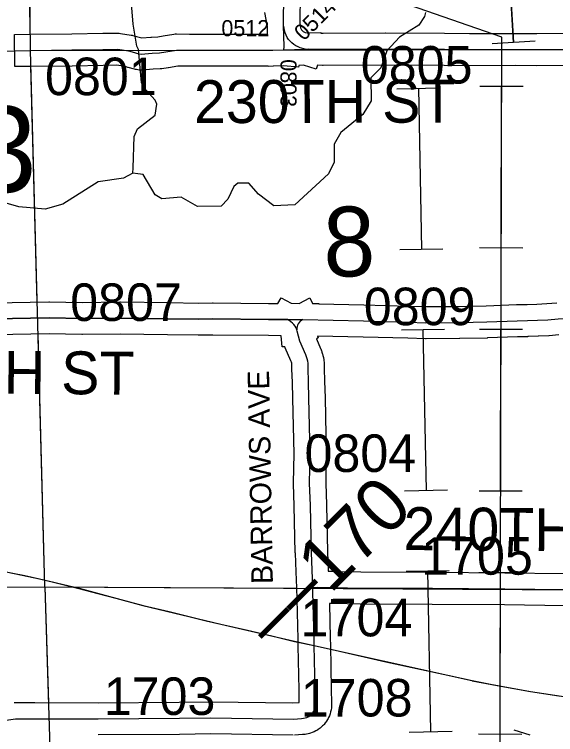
# Model space of a CAD drawing. Extents: x 23.6 to 68.7, y -63 to -29.
# Drawn here: x 33.661 to 34.67, y -47.991 to -46.648 of the extents above; entities that cross this region are included whole.
import ezdxf

# ---------------------------------------------------------------- set-up
doc = ezdxf.new("R2010")
doc.units = 0
for name, color, linetype in [('tdCoHydroRiver', 7, 'Continuous'), ('tdCoPipe', 7, 'Continuous'), ('tdCoPipe1', 7, 'Continuous'), ('tdCoPipe2', 7, 'Continuous'), ('tdCoPriCL', 7, 'Continuous'), ('tdCoPrimary', 7, 'Continuous'), ('tdCoPriNonDiv', 7, 'Continuous'), ('tdCoPriNonDivCL', 7, 'Continuous'), ('tdCoSecRdNmbr', 7, 'Continuous'), ('tdCoSecRdTxt', 7, 'Continuous'), ('tdCoSecRteBand', 7, 'Continuous'), ('tdCoSecRteCL', 7, 'Continuous'), ('tdCoSectLine', 7, 'Continuous'), ('tdCoSectLinePart', 7, 'Continuous'), ('tdCoSectNmbr', 7, 'Continuous'), ('tdCoShieldCoRte', 7, 'Continuous'), ('tdCoSurfEarth', 7, 'Continuous'), ('tdCoSurfGravel', 7, 'Continuous'), ('tdStHwyPriRefPost1', 7, 'Continuous'), ('tdStHwyPriRefPost5', 7, 'Continuous')]:
    doc.layers.add(name, color=color, linetype=linetype)

msp = doc.modelspace()

# ---------------------------------------------------------------- linework, layer by layer
at = {"layer": 'tdCoHydroRiver'}
for points in [[(33.8818, -46.9436), (33.8822, -46.934), (33.8844, -46.8757), (33.8906, -46.8614), (33.9235, -46.8359), (33.9265, -46.8153), (33.9233, -46.8075), (33.9058, -46.7887), (33.8978, -46.7745), (33.8926, -46.713), (33.8894, -46.7067), (33.8827, -46.6657), (33.8793, -46.6279)], [(34.4272, -46.6439), (34.4257, -46.6518), (34.4148, -46.6677), (34.3787, -46.6901), (34.3552, -46.7156), (34.3444, -46.7472), (34.3256, -46.7663), (34.326, -46.8089), (34.3104, -46.8343), (34.2696, -46.8678), (34.2571, -46.89), (34.2574, -46.9231), (34.2465, -46.9453), (34.1839, -47.0026), (34.1444, -47.0045), (34.1158, -46.9827), (34.0983, -46.9623), (34.0778, -46.9625), (34.0699, -46.9688), (34.0591, -46.9926), (34.0466, -47.0053), (34.0024, -47.0057), (33.9722, -46.9886), (33.9359, -46.992), (33.9233, -46.9842), (33.9009, -46.9465), (33.8914, -46.945), (33.8818, -46.9436)], [(33.8818, -46.9436), (33.8724, -46.9488), (33.8645, -46.9532), (33.8172, -46.9599), (33.7512, -47.0014), (33.7182, -47.0112), (33.6692, -47.0068), (33.617, -46.9915)], [(34.6226, -47.9921), (34.5925, -47.9828)]]:
    msp.add_lwpolyline(points, dxfattribs=at)
at = {"layer": 'tdCoPipe'}
msp.add_lwpolyline([(34.7584, -48.7), (34.766, -48.4061), (34.5655, -48.4028), (34.5695, -46.6902), (33.8058, -46.4248), (33.4889, -46.0166), (33.2553, -45.5448), (33.3021, -45.3309), (32.5425, -44.2786)], dxfattribs=at)
at = {"layer": 'tdCoPipe1'}
for p, q in [((34.632, -46.6976), (34.5516, -46.7024)), ((34.6096, -46.7821), (34.5289, -46.7819)), ((34.6089, -47.0834), (34.5284, -47.0832)), ((34.6085, -47.2356), (34.5279, -47.2354)), ((34.6078, -47.5369), (34.5273, -47.5367)), ((34.6075, -47.6891), (34.5268, -47.6889)), ((34.6068, -47.9904), (34.5263, -47.9902))]:
    msp.add_line(p, q, dxfattribs=at)
for points in [[(32.9887, -44.8863), (34.012, -45.6171), (34.5351, -45.7449), (34.5917, -46.7)], [(34.5917, -46.7), (34.5739, -46.3992)], [(34.5686, -47.0833), (34.5693, -46.782)], [(34.5675, -47.5368), (34.5682, -47.2355)], [(34.5664, -47.9903), (34.5672, -47.689)]]:
    msp.add_lwpolyline(points, dxfattribs=at)
at = {"layer": 'tdCoPipe2'}
for p, q in [((34.3741, -46.7863), (34.4543, -46.7848)), ((34.3798, -47.0862), (34.4599, -47.0847)), ((34.3826, -47.2362), (34.4628, -47.2347)), ((34.3883, -47.5362), (34.4684, -47.5347)), ((34.3911, -47.6861), (34.4713, -47.6846)), ((34.3968, -47.9861), (34.4769, -47.9846))]:
    msp.add_line(p, q, dxfattribs=at)
for points in [[(34.4142, -46.7855), (34.4199, -47.0855)], [(34.4227, -47.2355), (34.4284, -47.5354)], [(34.4312, -47.6854), (34.4368, -47.9853)]]:
    msp.add_lwpolyline(points, dxfattribs=at)
at = {"layer": 'tdCoPriCL'}
msp.add_lwpolyline([(33.6545, -47.689), (33.6801, -47.6944), (33.7075, -47.7001), (33.7339, -47.7065), (33.7815, -47.7181), (33.8165, -47.7277), (33.8498, -47.7366), (33.9006, -47.7499), (33.9494, -47.7612), (33.9889, -47.7711), (34.0182, -47.7785), (34.0456, -47.7851), (34.0952, -47.7962), (34.1408, -47.8068), (34.183, -47.817), (34.2197, -47.8248), (34.2589, -47.8332), (34.3536, -47.8549), (34.4688, -47.8798), (34.5139, -47.8899), (34.5147, -47.8904), (34.5608, -47.8996), (34.6232, -47.9107), (34.6762, -47.9186)], dxfattribs=at)
at = {"layer": 'tdCoPrimary'}
msp.add_lwpolyline([(33.6549, -47.689), (33.6805, -47.6944), (33.7079, -47.7001), (33.7343, -47.7065), (33.7814, -47.7183), (33.8169, -47.7277), (33.8502, -47.7366), (33.901, -47.7499), (33.9498, -47.7612), (33.9893, -47.7711), (34.0186, -47.7785), (34.046, -47.7851), (34.0956, -47.7962), (34.1412, -47.8068), (34.1833, -47.817), (34.2201, -47.8248), (34.2593, -47.8332), (34.354, -47.8549), (34.4692, -47.8798), (34.5143, -47.8899), (34.5611, -47.8996), (34.6235, -47.9107), (34.6766, -47.9186)], dxfattribs=at)
msp.add_lwpolyline([(33.6549, -47.689), (33.6805, -47.6944), (33.7079, -47.7001), (33.7343, -47.7065), (33.7814, -47.7183), (33.8169, -47.7277), (33.8502, -47.7366), (33.901, -47.7499), (33.9498, -47.7612), (33.9893, -47.7711), (34.0186, -47.7785), (34.046, -47.7851), (34.0956, -47.7962), (34.1412, -47.8068), (34.1833, -47.817), (34.2201, -47.8248), (34.2593, -47.8332), (34.354, -47.8549), (34.4692, -47.8798), (34.5143, -47.8899), (34.5611, -47.8996), (34.6235, -47.9107), (34.6766, -47.9186)], dxfattribs=at)
msp.add_lwpolyline([(33.6549, -47.689), (33.6805, -47.6944), (33.7079, -47.7001), (33.7343, -47.7065), (33.7814, -47.7183), (33.8169, -47.7277), (33.8502, -47.7366), (33.901, -47.7499), (33.9498, -47.7612), (33.9893, -47.7711), (34.0186, -47.7785), (34.046, -47.7851), (34.0956, -47.7962), (34.1412, -47.8068), (34.1833, -47.817), (34.2201, -47.8248), (34.2593, -47.8332), (34.354, -47.8549), (34.4692, -47.8798), (34.5143, -47.8899), (34.5611, -47.8996), (34.6235, -47.9107), (34.6766, -47.9186)], dxfattribs=at)
at = {"layer": 'tdCoPriNonDiv'}
msp.add_lwpolyline([(32.6295, -47.5396), (32.7056, -47.5285), (32.7944, -47.5257), (32.8718, -47.5274), (32.946, -47.5333), (33.0129, -47.5374), (33.0483, -47.5433), (33.1172, -47.5644), (33.1736, -47.5795), (33.2217, -47.5883), (33.2703, -47.6007), (33.3719, -47.6187), (33.4249, -47.631), (33.5534, -47.668), (33.7075, -47.7001), (33.7815, -47.718), (33.9006, -47.7499), (34.0456, -47.7851), (34.183, -47.8169), (34.514, -47.8899), (34.5147, -47.8904), (34.6232, -47.9107), (34.7056, -47.9227)], dxfattribs=at)
at = {"layer": 'tdCoPriNonDivCL'}
msp.add_lwpolyline([(33.6545, -47.689), (33.6801, -47.6944), (33.7075, -47.7001), (33.7339, -47.7065), (33.781, -47.7183), (33.8165, -47.7277), (33.8498, -47.7366), (33.9006, -47.7499), (33.9494, -47.7612), (33.9889, -47.7711), (34.0182, -47.7785), (34.0456, -47.7851), (34.0952, -47.7962), (34.1408, -47.8068), (34.183, -47.817), (34.2197, -47.8248), (34.2589, -47.8332), (34.3536, -47.8549), (34.4688, -47.8798), (34.5139, -47.8899), (34.5608, -47.8996), (34.6232, -47.9107), (34.6762, -47.9186)], dxfattribs=at)
msp.add_lwpolyline([(33.6545, -47.689), (33.6801, -47.6944), (33.7075, -47.7001), (33.7339, -47.7065), (33.781, -47.7183), (33.8165, -47.7277), (33.8498, -47.7366), (33.9006, -47.7499), (33.9494, -47.7612), (33.9889, -47.7711), (34.0182, -47.7785), (34.0456, -47.7851), (34.0952, -47.7962), (34.1408, -47.8068), (34.183, -47.817), (34.2197, -47.8248), (34.2589, -47.8332), (34.3536, -47.8549), (34.4688, -47.8798), (34.5139, -47.8899), (34.5608, -47.8996), (34.6232, -47.9107), (34.6762, -47.9186)], dxfattribs=at)
at = {"layer": 'tdCoSecRteBand'}
for points in [[(34.1936, -46.6084), (34.193, -46.665), (34.1935, -46.6676), (34.1936, -46.6681), (34.1937, -46.6686), (34.1942, -46.6715), (34.1945, -46.6728), (34.195, -46.6741), (34.1957, -46.6753), (34.1964, -46.6765), (34.1973, -46.6775), (34.1983, -46.6785), (34.1994, -46.6794), (34.2005, -46.6801), (34.2018, -46.6807), (34.2034, -46.6813), (34.2067, -46.6823), (34.2087, -46.6822), (34.2098, -46.6821), (34.2109, -46.6822), (34.2116, -46.6822), (34.2322, -46.6815), (34.2322, -46.6827), (34.2366, -46.6828), (34.3525, -46.6823), (34.3527, -46.6823), (34.3528, -46.6823), (34.4628, -46.6828), (34.4629, -46.6828), (34.4631, -46.6828), (34.5093, -46.6835)], [(34.7261, -46.7428), (34.6353, -46.7435), (34.6351, -46.7435), (34.6349, -46.7435), (34.5946, -46.7431), (34.5093, -46.7435), (34.509, -46.7435), (34.5087, -46.7435), (34.4624, -46.7428), (34.3526, -46.7423), (34.2364, -46.7428), (34.2359, -46.7428), (34.2355, -46.7428), (34.2258, -46.7426), (34.2238, -46.7496), (34.1997, -46.7427), (34.1911, -46.7431), (34.1908, -46.7461), (34.1626, -46.7439), (34.1441, -46.7445), (34.1436, -46.7445), (34.1436, -46.7445), (34.1344, -46.7448), (34.1344, -46.7445), (34.031, -46.7445), (33.9871, -46.7445), (33.987, -46.7445), (33.9869, -46.7445), (33.9654, -46.7444), (33.9483, -46.7472), (33.948, -46.7473), (33.9478, -46.7473), (33.9358, -46.7491), (33.9343, -46.7493), (33.9328, -46.7494), (33.92, -46.75), (33.8999, -46.7516), (33.8966, -46.7519), (33.8934, -46.7515), (33.8886, -46.7508), (33.8867, -46.7505), (33.8848, -46.75), (33.8728, -46.7467), (33.8726, -46.7467), (33.8725, -46.7466), (33.8673, -46.7452), (33.8517, -46.7427), (33.8265, -46.743), (33.7688, -46.744), (33.7687, -46.744), (33.7686, -46.744), (33.6916, -46.7448), (33.6616, -46.7452), (33.661, -46.6852), (33.691, -46.6848), (33.7678, -46.684), (33.8256, -46.683), (33.8257, -46.683), (33.8258, -46.683), (33.8535, -46.6827), (33.8561, -46.6827), (33.8586, -46.6831), (33.8784, -46.6862), (33.8803, -46.6865), (33.882, -46.687), (33.8888, -46.6889), (33.8985, -46.6916), (33.9156, -46.6902), (33.9161, -46.6902), (33.9165, -46.6901), (33.9283, -46.6896), (33.9386, -46.688), (33.9581, -46.6848), (33.9607, -46.6843), (33.9633, -46.6843), (33.9872, -46.6845), (34.031, -46.6845), (34.1327, -46.6845), (34.1329, -46.6706), (34.1276, -46.6442)], [(34.5093, -46.6835), (34.5945, -46.6831), (34.5947, -46.6831), (34.5949, -46.6831), (34.6351, -46.6835), (34.7254, -46.6828)], [(33.5562, -47.1867), (33.6904, -47.1842), (33.6904, -47.1842), (33.6905, -47.1842), (33.7253, -47.1837), (33.7258, -47.1837), (33.7263, -47.1837), (33.7875, -47.1849), (33.8578, -47.184), (33.8581, -47.184), (33.8585, -47.184), (33.9474, -47.1852), (33.9475, -47.1852), (33.9476, -47.1852), (34.0041, -47.1862), (34.0305, -47.1857), (34.031, -47.1857), (34.0314, -47.1857), (34.135, -47.1868), (34.1403, -47.1868), (34.1524, -47.1868), (34.1582, -47.1762), (34.1771, -47.1865), (34.1917, -47.1868), (34.2117, -47.1766), (34.217, -47.187), (34.2287, -47.187), (34.2287, -47.1876), (34.3126, -47.1894), (34.3126, -47.1894), (34.3127, -47.1894), (34.3959, -47.1918), (34.3959, -47.1918), (34.396, -47.1918), (34.4286, -47.1927)], [(34.4286, -47.1927), (34.4905, -47.1924), (34.5406, -47.1913), (34.5972, -47.189), (34.5977, -47.189), (34.5981, -47.189), (34.6168, -47.1888), (34.6352, -47.1882), (34.6536, -47.1872), (34.6723, -47.1858)], [(33.6607, -47.9312), (33.6632, -47.9312), (33.6988, -47.9312), (33.6989, -47.9312), (33.6989, -47.9312), (33.8171, -47.9315), (33.9682, -47.9304), (34.0266, -47.9297), (34.027, -47.9297), (34.0274, -47.9297), (34.1803, -47.9319), (34.1922, -47.9309), (34.1916, -47.9078), (34.1916, -47.9077), (34.1916, -47.9075), (34.1901, -47.8254), (34.1899, -47.8129), (34.188, -47.7385), (34.1873, -47.7174), (34.1861, -47.6875), (34.1848, -47.6523), (34.1847, -47.6521), (34.1847, -47.6518), (34.1828, -47.5642), (34.1815, -47.5229), (34.1814, -47.5222), (34.1815, -47.5215), (34.1823, -47.4674), (34.1801, -47.3642), (34.1793, -47.3336), (34.1785, -47.3094), (34.1785, -47.3089), (34.1785, -47.3084), (34.1785, -47.3006), (34.1784, -47.2999), (34.178, -47.2981), (34.1775, -47.2964), (34.1765, -47.2941), (34.1658, -47.2693), (34.1651, -47.2676), (34.1599, -47.2679), (34.1585, -47.2469), (34.1348, -47.2468), (34.1346, -47.2468), (34.1345, -47.2468), (34.0312, -47.2457), (34.0047, -47.2462), (34.0041, -47.2462), (34.0036, -47.2462), (33.9466, -47.2452), (33.8581, -47.244), (33.7878, -47.2449), (33.7873, -47.2449), (33.7869, -47.2449), (33.7257, -47.2437), (33.6914, -47.2442), (33.557, -47.2467)], [(34.6762, -47.2456), (34.6578, -47.247), (34.6575, -47.2471), (34.6572, -47.2471), (34.6381, -47.2481), (34.6378, -47.2481), (34.6375, -47.2481), (34.6185, -47.2487), (34.6181, -47.2488), (34.6178, -47.2488), (34.5992, -47.249), (34.5428, -47.2512), (34.5425, -47.2513), (34.5422, -47.2513), (34.4916, -47.2524), (34.4913, -47.2524), (34.4911, -47.2524), (34.4284, -47.2527), (34.4279, -47.2528), (34.4274, -47.2527), (34.3942, -47.2518), (34.3112, -47.2494), (34.2258, -47.2476), (34.2274, -47.2512), (34.224, -47.2527), (34.2318, -47.2707), (34.2319, -47.271), (34.2321, -47.2714), (34.2336, -47.2752), (34.234, -47.2763), (34.2344, -47.2774), (34.2356, -47.2813), (34.2359, -47.2824), (34.2362, -47.2836), (34.2371, -47.2876), (34.2374, -47.2887), (34.2376, -47.2898), (34.2382, -47.2939), (34.2385, -47.2961), (34.2385, -47.2983), (34.2385, -47.3079), (34.2393, -47.3317), (34.2393, -47.3318), (34.2393, -47.3319), (34.2401, -47.3626), (34.2401, -47.3627), (34.2401, -47.3628), (34.2423, -47.4667), (34.2423, -47.4673), (34.2423, -47.4678), (34.2415, -47.5217), (34.2427, -47.5624), (34.2428, -47.5625), (34.2428, -47.5627), (34.2447, -47.6502), (34.2461, -47.6862), (34.2581, -47.6863), (34.2583, -47.6863), (34.2585, -47.6864), (34.3068, -47.6875), (34.4404, -47.688), (34.4404, -47.688), (34.4405, -47.688), (34.5754, -47.689), (34.5755, -47.689), (34.5756, -47.689), (34.6866, -47.6904)], [(34.6874, -47.7505), (34.5749, -47.749), (34.4401, -47.748), (34.3063, -47.7475), (34.306, -47.7475), (34.3057, -47.7475), (34.2572, -47.7463), (34.2482, -47.7462), (34.2498, -47.8115), (34.2498, -47.8116), (34.2498, -47.8117), (34.2501, -47.8243), (34.2516, -47.9063), (34.2523, -47.9324), (34.2523, -47.9329), (34.2523, -47.9334), (34.2523, -47.937), (34.2523, -47.939), (34.252, -47.9411), (34.2515, -47.9446), (34.2512, -47.9466), (34.2506, -47.9486), (34.2496, -47.952), (34.2491, -47.954), (34.2482, -47.9559), (34.2468, -47.9591), (34.2459, -47.961), (34.2449, -47.9628), (34.243, -47.9658), (34.2419, -47.9675), (34.2406, -47.9691), (34.2383, -47.9719), (34.237, -47.9734), (34.2355, -47.9748), (34.2329, -47.9772), (34.2313, -47.9786), (34.2296, -47.9798), (34.2267, -47.9818), (34.225, -47.983), (34.2232, -47.9839), (34.22, -47.9855), (34.2182, -47.9864), (34.2162, -47.9871), (34.2129, -47.9882), (34.2109, -47.9889), (34.2089, -47.9893), (34.2054, -47.99), (34.2034, -47.9904), (34.2013, -47.9905), (34.1981, -47.9907), (34.1835, -47.9918)], [(34.1808, -47.9919), (34.0269, -47.9897), (33.9688, -47.9904), (33.9687, -47.9904), (33.9687, -47.9904), (33.8174, -47.9915)]]:
    msp.add_lwpolyline(points, dxfattribs=at)
at = {"layer": 'tdCoSecRteCL'}
for p, q in [((34.1633, -46.7138), (34.2032, -46.7125)), ((34.1702, -47.2169), (34.1986, -47.217))]:
    msp.add_line(p, q, dxfattribs=at)
for points in [[(34.1629, -46.6678), (34.1636, -46.6081), (34.1641, -46.5642), (34.1639, -46.5081), (34.1641, -46.4455), (34.1642, -46.3598), (34.1639, -46.2697), (34.1633, -46.2421), (34.1644, -46.2298), (34.1661, -46.2216)], [(34.1633, -46.7138), (34.1638, -46.7081), (34.1629, -46.6678)], [(34.2032, -46.7125), (34.194, -46.7099), (34.1898, -46.7083), (34.1857, -46.7062), (34.1819, -46.7038), (34.1784, -46.701), (34.1751, -46.6978), (34.1723, -46.6943), (34.1698, -46.6906), (34.1677, -46.6865), (34.166, -46.6823), (34.1648, -46.678), (34.1641, -46.6735), (34.1629, -46.6678)], [(33.6913, -46.7148), (33.7682, -46.714), (33.8261, -46.713), (33.8539, -46.7127), (33.8738, -46.7158), (33.8807, -46.7178), (33.8927, -46.7211), (33.8975, -46.7217), (33.918, -46.7201), (33.9313, -46.7194), (33.9433, -46.7176), (33.9631, -46.7143), (33.9871, -46.7145), (34.031, -46.7145), (34.1431, -46.7145), (34.1633, -46.7138)], [(34.2032, -46.7125), (34.2101, -46.7122), (34.2363, -46.7128), (34.3526, -46.7123), (34.4626, -46.7128), (34.5092, -46.7135), (34.5947, -46.7131), (34.6351, -46.7135), (34.7258, -46.7128), (34.7716, -46.7118), (34.7765, -46.7122), (34.7813, -46.7132), (34.7861, -46.7145), (34.7907, -46.7164), (34.7951, -46.7187)], [(34.1702, -47.2169), (34.1348, -47.2168), (34.0311, -47.2157), (34.0041, -47.2162), (33.9471, -47.2152), (33.8581, -47.214), (33.7874, -47.2149), (33.7258, -47.2137), (33.6909, -47.2142), (33.5564, -47.2167)], [(34.1878, -47.236), (34.1863, -47.2325), (34.1844, -47.2292), (34.1821, -47.2262), (34.1795, -47.2234), (34.1766, -47.2209), (34.1735, -47.2187), (34.1702, -47.2169)], [(34.1986, -47.217), (34.196, -47.2183), (34.1936, -47.2201), (34.1916, -47.2222), (34.1899, -47.2246), (34.1887, -47.2273), (34.1879, -47.2301), (34.1876, -47.2331), (34.1878, -47.236)], [(34.1986, -47.217), (34.3119, -47.2194), (34.3951, -47.2218), (34.4283, -47.2227), (34.4909, -47.2224), (34.5415, -47.2213), (34.5984, -47.219), (34.6175, -47.2188), (34.6365, -47.2181), (34.6556, -47.2171), (34.6745, -47.2157), (34.7785, -47.2121), (34.8273, -47.2117)], [(34.2173, -47.7163), (34.2147, -47.6512), (34.2128, -47.5634), (34.2114, -47.5219), (34.2123, -47.4674), (34.2101, -47.3634), (34.2093, -47.3327), (34.2085, -47.3084), (34.2085, -47.2983), (34.2079, -47.2943), (34.207, -47.2903), (34.2057, -47.2864), (34.2042, -47.2826), (34.1934, -47.2574), (34.1884, -47.2387), (34.1878, -47.236)], [(33.6459, -47.964), (33.6632, -47.9612), (33.6988, -47.9612), (33.8172, -47.9615), (33.9685, -47.9604), (34.027, -47.9597), (34.1812, -47.9619), (34.1962, -47.9607), (34.1997, -47.9605), (34.2032, -47.9599), (34.2065, -47.9587), (34.2097, -47.9571), (34.2126, -47.9551), (34.2152, -47.9527), (34.2175, -47.95), (34.2194, -47.947), (34.2208, -47.9437), (34.2218, -47.9403), (34.2223, -47.9368), (34.2223, -47.9333), (34.2216, -47.907), (34.2201, -47.8248), (34.2198, -47.8123), (34.2176, -47.7252), (34.2173, -47.7163)], [(34.2173, -47.7163), (34.2268, -47.716), (34.2578, -47.7163), (34.3064, -47.7175), (34.4402, -47.718), (34.5752, -47.719), (34.6878, -47.7205), (34.7053, -47.7205), (34.7138, -47.7213)]]:
    msp.add_lwpolyline(points, dxfattribs=at)
at = {"layer": 'tdCoSectLine'}
for points in [[(33.691, -46.7148), (33.6806, -45.7374)], [(33.691, -46.7148), (34.6893, -46.7131)], [(32.73, -46.7351), (33.691, -46.7148)], [(33.7179, -47.7154), (33.691, -46.7148)], [(32.7344, -47.7196), (33.7179, -47.7154)], [(33.7179, -47.7154), (34.7189, -47.721)], [(33.7179, -47.7154), (33.7485, -48.7162)]]:
    msp.add_lwpolyline(points, dxfattribs=at)
at = {"layer": 'tdCoSectLinePart'}
for points in [[(33.6906, -46.6848), (33.686, -46.247)], [(33.7036, -47.184), (33.6918, -46.7447)], [(33.7179, -47.7154), (33.7052, -47.244)], [(32.7344, -47.7196), (33.7179, -47.7154)], [(33.7179, -47.7154), (33.7245, -47.9314)], [(33.7179, -47.7154), (34.1871, -47.718)]]:
    msp.add_lwpolyline(points, dxfattribs=at)
at = {"layer": 'tdCoSurfEarth'}
msp.add_lwpolyline([(33.6913, -46.7148), (33.7682, -46.714), (33.8261, -46.713), (33.8539, -46.7127), (33.8738, -46.7158), (33.8807, -46.7178), (33.8927, -46.7211), (33.8975, -46.7217), (33.918, -46.7201), (33.9313, -46.7194), (33.9433, -46.7176), (33.9631, -46.7143), (33.9871, -46.7145), (34.031, -46.7145), (34.1431, -46.7145), (34.1633, -46.7138)], dxfattribs=at)
at = {"layer": 'tdCoSurfGravel'}
msp.add_line((34.1633, -46.7138), (34.2032, -46.7125), dxfattribs=at)
for points in [[(34.1629, -46.6678), (34.1636, -46.6081)], [(34.1633, -46.7138), (34.1638, -46.7081), (34.1629, -46.6678)], [(34.2032, -46.7125), (34.194, -46.7099), (34.1898, -46.7083), (34.1857, -46.7062), (34.1819, -46.7038), (34.1784, -46.701), (34.1751, -46.6978), (34.1723, -46.6943), (34.1698, -46.6906), (34.1677, -46.6865), (34.166, -46.6823), (34.1648, -46.678), (34.1641, -46.6735), (34.1629, -46.6678)], [(34.2032, -46.7125), (34.2101, -46.7122), (34.2363, -46.7128), (34.3526, -46.7123), (34.4626, -46.7128), (34.5092, -46.7135), (34.5947, -46.7131), (34.6351, -46.7135), (34.7258, -46.7128), (34.7716, -46.7118), (34.7765, -46.7122), (34.7813, -46.7132), (34.7861, -46.7145), (34.7907, -46.7164), (34.7951, -46.7187), (34.7991, -46.7214), (34.8029, -46.7245), (34.8063, -46.7279), (34.8094, -46.7316), (34.8122, -46.7357)], [(33.5564, -47.2167), (33.6909, -47.2142), (33.7258, -47.2137), (33.7874, -47.2149), (33.8581, -47.214), (33.9471, -47.2152), (34.0041, -47.2162), (34.0311, -47.2157), (34.1348, -47.2168), (34.1702, -47.2169), (34.1986, -47.217), (34.3119, -47.2194), (34.3951, -47.2218), (34.4283, -47.2227), (34.4909, -47.2224), (34.5415, -47.2213), (34.5984, -47.219), (34.6175, -47.2188), (34.6365, -47.2181), (34.6556, -47.2171), (34.6745, -47.2157)], [(34.2173, -47.7163), (34.2147, -47.6512), (34.2128, -47.5634), (34.2114, -47.5219), (34.2123, -47.4674), (34.2101, -47.3634), (34.2093, -47.3327), (34.2085, -47.3084), (34.2085, -47.2983), (34.2079, -47.2943), (34.207, -47.2903), (34.2057, -47.2864), (34.2042, -47.2826), (34.1934, -47.2574), (34.1884, -47.2387), (34.1878, -47.236), (34.1863, -47.2325), (34.1844, -47.2292), (34.1821, -47.2262), (34.1795, -47.2234), (34.1766, -47.2209), (34.1735, -47.2187), (34.1702, -47.2169)], [(34.1986, -47.217), (34.196, -47.2183), (34.1936, -47.2201), (34.1916, -47.2222), (34.1899, -47.2246), (34.1887, -47.2273), (34.1879, -47.2301), (34.1876, -47.2331), (34.1878, -47.236)], [(34.2097, -47.9571), (34.2126, -47.9551), (34.2152, -47.9527), (34.2175, -47.95), (34.2194, -47.947), (34.2208, -47.9437), (34.2218, -47.9403), (34.2223, -47.9368), (34.2223, -47.9333), (34.2216, -47.907), (34.2201, -47.8248), (34.2198, -47.8123), (34.2176, -47.7252), (34.2173, -47.7163)], [(34.2173, -47.7163), (34.2268, -47.716), (34.2578, -47.7163), (34.3064, -47.7175), (34.4402, -47.718), (34.5752, -47.719), (34.6878, -47.7205), (34.7053, -47.7205), (34.7138, -47.7213), (34.7224, -47.7221), (34.7256, -47.7221)], [(33.5597, -47.968), (33.6112, -47.9665), (33.6336, -47.9657), (33.6459, -47.964), (33.6632, -47.9612), (33.6988, -47.9612), (33.8172, -47.9615), (33.9685, -47.9604), (34.027, -47.9597), (34.1812, -47.9619), (34.1962, -47.9607), (34.1997, -47.9605), (34.2032, -47.9599), (34.2065, -47.9587), (34.2097, -47.9571)]]:
    msp.add_lwpolyline(points, dxfattribs=at)

# ---------------------------------------------------------------- texts
at = {"layer": 'tdCoSecRdNmbr'}
for s, height, rotation, p in [('0514', 0.03, 45.0257, (34.2006, -46.6986)), ('0512', 0.03, 0.0268, (34.0469, -46.6884)), ('0805', 0.07, 0.0272, (34.3068, -46.7768)), ('0801', 0.07, 0.0266, (33.7181, -46.7984)), ('0803', 0.03, 270.0247, (34.157, -46.7314)), ('0807', 0.07, 0.0267, (33.765, -47.2195)), ('0809', 0.07, 0.0271, (34.3125, -47.2274)), ('0804', 0.07, 0.027, (34.2019, -47.5011)), ('1705', 0.07, 0.0272, (34.4193, -47.6927)), ('1704', 0.07, 0.027, (34.1947, -47.8077)), ('1703', 0.07, 0.0267, (33.8275, -47.9543)), ('1708', 0.07, 0.027, (34.195, -47.9572))]:
    msp.add_text(s, height=height, rotation=rotation, dxfattribs=at).set_placement(p)
at = {"layer": 'tdCoSecRdTxt'}
for s, height, rotation, p in [('230TH ST', 0.08, 0.1348, (33.9958, -46.8506)), ('235TH ST', 0.08, 359.5828, (33.3971, -47.3534)), ('BARROWS AVE', 0.04, 91.0432, (34.143, -47.7097)), ('240TH ST', 0.08, 359.5403, (34.3861, -47.6466))]:
    msp.add_text(s, height=height, rotation=rotation, dxfattribs=at).set_placement(p)
at = {"layer": 'tdCoSectNmbr'}
msp.add_text('8', height=0.13, rotation=1.027, dxfattribs=at).set_placement((34.2379, -47.1372))
at = {"layer": 'tdCoShieldCoRte'}
msp.add_text('G43', height=0.16, dxfattribs=at).set_placement((33.2979, -46.9792))
at = {"layer": 'tdStHwyPriRefPost1'}
msp.add_text('‒‒170', height=0.1, rotation=45, dxfattribs=at).set_placement((34.1448, -47.8349))
at = {"layer": 'tdStHwyPriRefPost5'}
msp.add_text('‒‒170', height=0.1, rotation=45, dxfattribs=at).set_placement((34.1448, -47.8349))

doc.saveas('drawing.dxf')
